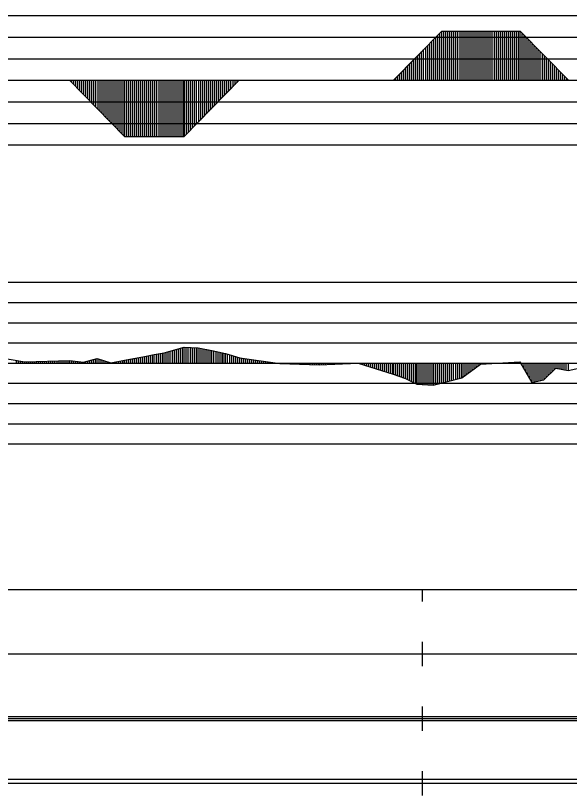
# Model space of a CAD drawing. Extents: x 2 to 10148, y 0 to 380.
# Drawn here: x 1647.9 to 1716.5, y 188.5 to 285 of the extents above; entities that cross this region are included whole.
import ezdxf

# ---------------------------------------------------------------- set-up
doc = ezdxf.new("R2010")
doc.units = 0
for name, color, linetype in [('POSUN_CARA', 7, 'Continuous'), ('POSUN_RASTR', 7, 'Continuous'), ('RYCHL_C', 7, 'Continuous'), ('RYCHL_RASTR', 7, 'Continuous'), ('ZRYCHL_CARA', 7, 'Continuous'), ('ZRYCHL_RASTR', 7, 'Continuous')]:
    doc.layers.add(name, color=color, linetype=linetype)

msp = doc.modelspace()

# ---------------------------------------------------------------- linework, layer by layer
at = {"layer": 'POSUN_CARA'}
for p, q in [((1665.073, 243.063), (1666.305, 243.27)), ((1665.823, 242), (1665.823, 243.189)), ((1666.073, 242), (1666.073, 243.231)), ((1666.305, 243.27), (1668.784, 243.966)), ((1666.305, 242), (1666.305, 243.27)), ((1666.555, 242), (1666.555, 243.34)), ((1666.805, 242), (1666.805, 243.41)), ((1667.055, 242), (1667.055, 243.48)), ((1667.305, 242), (1667.305, 243.551)), ((1667.555, 242), (1667.555, 243.621)), ((1667.805, 242), (1667.805, 243.691)), ((1668.055, 242), (1668.055, 243.761)), ((1668.305, 242), (1668.305, 243.832)), ((1668.555, 242), (1668.555, 243.902)), ((1668.784, 243.966), (1670.5, 243.873)), ((1668.784, 242), (1668.784, 243.966)), ((1669.034, 242), (1669.034, 243.953)), ((1669.284, 242), (1669.284, 243.939)), ((1669.534, 242), (1669.534, 243.925)), ((1669.784, 242), (1669.784, 243.912)), ((1670.034, 242), (1670.034, 243.898)), ((1670.284, 242), (1670.284, 243.885)), ((1670.5, 243.873), (1672.211, 243.536)), ((1670.5, 242), (1670.5, 243.873)), ((1670.75, 242), (1670.75, 243.824)), ((1671, 242), (1671, 243.774)), ((1671.25, 242), (1671.25, 243.725)), ((1671.5, 242), (1671.5, 243.676)), ((1671.75, 242), (1671.75, 243.627)), ((1672, 242), (1672, 243.577)), ((1672.211, 243.536), (1673.902, 243.165)), ((1672.211, 242), (1672.211, 243.536)), ((1672.461, 242), (1672.461, 243.481)), ((1672.711, 242), (1672.711, 243.426)), ((1672.961, 242), (1672.96, 243.371)), ((1673.211, 242), (1673.211, 243.316)), ((1673.461, 242), (1673.46, 243.262)), ((1673.602, 242), (1673.603, 243.23)), ((1644.275, 242.985), (1649.028, 242.135)), ((1648.025, 242), (1648.025, 242.314)), ((1648.275, 242), (1648.275, 242.27)), ((1648.525, 242), (1648.525, 242.225)), ((1649.028, 242.135), (1654.613, 242.319)), ((1651.528, 242), (1651.528, 242.217)), ((1651.778, 242), (1651.778, 242.225)), ((1652.028, 242), (1652.028, 242.234)), ((1652.278, 242), (1652.278, 242.242)), ((1652.528, 242), (1652.528, 242.25)), ((1652.778, 242), (1652.778, 242.258)), ((1653.028, 242), (1653.028, 242.267)), ((1653.278, 242), (1653.278, 242.275)), ((1653.528, 242), (1653.528, 242.283)), ((1653.778, 242), (1653.778, 242.291)), ((1654.028, 242), (1654.028, 242.3)), ((1654.278, 242), (1654.278, 242.308)), ((1654.528, 242), (1654.528, 242.316)), ((1654.613, 242.319), (1656.302, 242.125)), ((1654.613, 242), (1654.613, 242.319)), ((1654.863, 242), (1654.863, 242.29)), ((1655.113, 242), (1655.113, 242.261)), ((1655.363, 242), (1655.363, 242.233)), ((1656.302, 242.125), (1657.988, 242.586)), ((1656.802, 242), (1656.802, 242.262)), ((1657.052, 242), (1657.052, 242.33)), ((1657.302, 242), (1657.302, 242.399)), ((1657.552, 242), (1657.552, 242.467)), ((1657.802, 242), (1657.802, 242.535)), ((1657.988, 242.586), (1659.679, 242.043)), ((1657.988, 242), (1657.988, 242.586)), ((1658.238, 242), (1658.238, 242.506)), ((1658.488, 242), (1658.488, 242.426)), ((1658.738, 242), (1658.738, 242.345)), ((1658.988, 242), (1658.988, 242.265)), ((1659.679, 242.043), (1661.368, 242.355)), ((1660.679, 242), (1660.679, 242.228)), ((1660.929, 242), (1660.929, 242.274)), ((1661.179, 242), (1661.179, 242.32)), ((1661.368, 242.355), (1663.859, 242.795)), ((1661.368, 242), (1661.368, 242.355)), ((1661.618, 242), (1661.618, 242.399)), ((1661.868, 242), (1661.868, 242.443)), ((1662.118, 242), (1662.118, 242.487)), ((1662.368, 242), (1662.368, 242.531)), ((1662.618, 242), (1662.618, 242.576)), ((1662.868, 242), (1662.868, 242.62)), ((1663.118, 242), (1663.118, 242.664)), ((1663.368, 242), (1663.368, 242.708)), ((1663.618, 242), (1663.618, 242.752)), ((1663.859, 242.795), (1665.073, 243.063)), ((1663.859, 242), (1663.859, 242.795)), ((1664.109, 242), (1664.109, 242.85)), ((1664.359, 242), (1664.359, 242.905)), ((1664.609, 242), (1664.609, 242.96)), ((1664.859, 242), (1664.859, 243.015)), ((1665.073, 242), (1665.073, 243.063)), ((1665.323, 242), (1665.323, 243.105)), ((1665.573, 242), (1665.573, 243.147)), ((1673.852, 242), (1673.853, 243.175)), ((1673.902, 243.165), (1675.641, 242.645)), ((1673.902, 242), (1673.902, 243.165)), ((1674.152, 242), (1674.152, 243.09)), ((1674.402, 242), (1674.402, 243.015)), ((1674.652, 242), (1674.652, 242.94)), ((1674.902, 242), (1674.902, 242.866)), ((1675.152, 242), (1675.152, 242.791)), ((1675.402, 242), (1675.402, 242.716)), ((1675.641, 242.645), (1680.596, 241.931)), ((1675.641, 242), (1675.641, 242.645)), ((1675.891, 242), (1675.891, 242.609)), ((1676.141, 242), (1676.141, 242.573)), ((1676.391, 242), (1676.391, 242.537)), ((1676.641, 242), (1676.641, 242.501)), ((1676.891, 242), (1676.891, 242.465)), ((1677.141, 242), (1677.141, 242.429)), ((1677.391, 242), (1677.391, 242.393)), ((1677.641, 242), (1677.641, 242.357)), ((1677.891, 242), (1677.891, 242.321)), ((1678.141, 242), (1678.141, 242.285)), ((1678.391, 242), (1678.391, 242.249)), ((1648.775, 242), (1648.775, 242.18)), ((1649.025, 242), (1649.025, 242.135)), ((1649.028, 242), (1649.028, 242.135)), ((1649.278, 242), (1649.278, 242.143)), ((1649.528, 242), (1649.528, 242.151)), ((1649.778, 242), (1649.778, 242.159)), ((1650.028, 242), (1650.028, 242.168)), ((1650.278, 242), (1650.278, 242.176)), ((1650.528, 242), (1650.528, 242.184)), ((1650.778, 242), (1650.778, 242.192)), ((1651.028, 242), (1651.028, 242.201)), ((1651.278, 242), (1651.278, 242.209)), ((1655.613, 242), (1655.613, 242.204)), ((1655.863, 242), (1655.863, 242.175)), ((1656.113, 242), (1656.113, 242.147)), ((1656.302, 242), (1656.302, 242.125)), ((1656.552, 242), (1656.552, 242.193)), ((1659.238, 242), (1659.238, 242.185)), ((1659.488, 242), (1659.488, 242.105)), ((1659.679, 242), (1659.679, 242.043)), ((1659.929, 242), (1659.929, 242.089)), ((1660.179, 242), (1660.179, 242.135)), ((1660.429, 242), (1660.429, 242.181)), ((1678.641, 242), (1678.641, 242.213)), ((1678.891, 242), (1678.891, 242.177)), ((1679.141, 242), (1679.141, 242.141)), ((1679.391, 242), (1679.391, 242.105)), ((1679.641, 242), (1679.641, 242.069)), ((1679.891, 242), (1679.891, 242.033)), ((1680.141, 242), (1680.141, 241.997)), ((1680.391, 242), (1680.391, 241.961)), ((1680.596, 242), (1680.596, 241.931)), ((1680.596, 241.931), (1685.466, 241.788)), ((1680.846, 242), (1680.846, 241.924)), ((1681.096, 242), (1681.096, 241.917)), ((1681.346, 242), (1681.346, 241.909)), ((1681.596, 242), (1681.596, 241.902)), ((1681.846, 242), (1681.846, 241.894)), ((1682.096, 242), (1682.096, 241.887)), ((1682.346, 242), (1682.346, 241.88)), ((1682.596, 242), (1682.596, 241.872)), ((1682.846, 242), (1682.846, 241.865)), ((1683.096, 242), (1683.096, 241.858)), ((1683.346, 242), (1683.346, 241.85)), ((1683.596, 242), (1683.596, 241.843)), ((1683.846, 242), (1683.846, 241.835)), ((1684.096, 242), (1684.096, 241.828)), ((1684.346, 242), (1684.346, 241.821)), ((1684.596, 242), (1684.596, 241.813)), ((1684.846, 242), (1684.846, 241.806)), ((1685.096, 242), (1685.096, 241.799)), ((1685.346, 242), (1685.346, 241.791)), ((1685.466, 242), (1685.466, 241.788)), ((1685.466, 241.788), (1690.325, 241.988)), ((1685.716, 242), (1685.716, 241.798)), ((1685.966, 242), (1685.966, 241.808)), ((1686.216, 242), (1686.216, 241.819)), ((1686.466, 242), (1686.466, 241.829)), ((1686.716, 242), (1686.716, 241.839)), ((1686.966, 242), (1686.966, 241.849)), ((1687.216, 242), (1687.216, 241.86)), ((1687.466, 242), (1687.466, 241.87)), ((1687.716, 242), (1687.716, 241.88)), ((1687.966, 242), (1687.966, 241.891)), ((1688.216, 242), (1688.216, 241.901)), ((1688.466, 242), (1688.466, 241.911)), ((1688.716, 242), (1688.716, 241.922)), ((1688.966, 242), (1688.966, 241.932)), ((1689.216, 242), (1689.216, 241.942)), ((1689.466, 242), (1689.466, 241.953)), ((1689.716, 242), (1689.716, 241.963)), ((1689.966, 242), (1689.966, 241.973)), ((1690.216, 242), (1690.216, 241.984)), ((1690.325, 242), (1690.325, 241.988)), ((1690.325, 241.988), (1694.626, 240.615)), ((1690.575, 242), (1690.575, 241.908)), ((1690.825, 242), (1690.825, 241.828)), ((1691.075, 242), (1691.075, 241.749)), ((1691.325, 242), (1691.325, 241.669)), ((1691.575, 242), (1691.575, 241.589)), ((1691.825, 242), (1691.825, 241.509)), ((1692.075, 242), (1692.075, 241.429)), ((1692.325, 242), (1692.325, 241.349)), ((1692.575, 242), (1692.575, 241.27)), ((1692.825, 242), (1692.825, 241.19)), ((1693.075, 242), (1693.075, 241.11)), ((1693.325, 242), (1693.325, 241.03)), ((1693.575, 242), (1693.575, 240.95)), ((1693.825, 242), (1693.825, 240.87)), ((1694.075, 242), (1694.075, 240.791)), ((1694.325, 242), (1694.325, 240.711)), ((1694.575, 242), (1694.575, 240.631)), ((1694.626, 242), (1694.626, 240.615)), ((1694.876, 242), (1694.876, 240.528)), ((1695.126, 242), (1695.126, 240.442)), ((1695.376, 242), (1695.376, 240.356)), ((1695.626, 242), (1695.626, 240.27)), ((1695.876, 242), (1695.876, 240.183)), ((1696.126, 242), (1696.126, 240.097)), ((1696.151, 242), (1696.151, 240.089)), ((1696.401, 242), (1696.401, 239.967)), ((1696.651, 242), (1696.651, 239.846)), ((1696.901, 242), (1696.901, 239.725)), ((1697.151, 242), (1697.151, 239.604)), ((1697.401, 242), (1697.401, 239.482)), ((1697.564, 242), (1697.564, 239.403)), ((1697.814, 242), (1697.814, 239.386)), ((1698.064, 242), (1698.064, 239.369)), ((1698.314, 242), (1698.314, 239.351)), ((1698.564, 242), (1698.564, 239.334)), ((1698.814, 242), (1698.814, 239.316)), ((1699.064, 242), (1699.064, 239.299)), ((1699.314, 242), (1699.314, 239.282)), ((1699.564, 242), (1699.564, 239.264)), ((1699.59, 242), (1699.59, 239.263)), ((1699.84, 242), (1699.84, 239.327)), ((1700.09, 242), (1700.09, 239.391)), ((1700.34, 242), (1700.34, 239.456)), ((1700.59, 242), (1700.59, 239.52)), ((1700.84, 242), (1700.84, 239.584)), ((1701.09, 242), (1701.09, 239.649)), ((1701.34, 242), (1701.34, 239.713)), ((1701.59, 242), (1701.59, 239.778)), ((1701.84, 242), (1701.84, 239.842)), ((1702.09, 242), (1702.09, 239.906)), ((1702.34, 242), (1702.34, 239.971)), ((1702.59, 242), (1702.59, 240.035)), ((1702.84, 242), (1702.84, 240.099)), ((1703.09, 242), (1703.09, 240.164)), ((1703.125, 242), (1703.125, 240.173)), ((1703.125, 240.173), (1705.446, 241.852)), ((1703.375, 242), (1703.375, 240.354)), ((1703.625, 242), (1703.625, 240.534)), ((1703.875, 242), (1703.875, 240.715)), ((1704.125, 242), (1704.125, 240.896)), ((1704.375, 242), (1704.375, 241.077)), ((1704.625, 242), (1704.625, 241.258)), ((1704.875, 242), (1704.875, 241.439)), ((1705.125, 242), (1705.125, 241.62)), ((1705.375, 242), (1705.375, 241.801)), ((1705.446, 241.852), (1710.306, 242.145)), ((1705.446, 242), (1705.446, 241.852)), ((1705.696, 242), (1705.696, 241.867)), ((1705.946, 242), (1705.946, 241.882)), ((1706.196, 242), (1706.196, 241.897)), ((1706.446, 242), (1706.446, 241.912)), ((1706.696, 242), (1706.696, 241.927)), ((1706.946, 242), (1706.946, 241.942)), ((1707.196, 242), (1707.196, 241.957)), ((1707.446, 242), (1707.446, 241.972)), ((1707.696, 242), (1707.696, 241.987)), ((1707.946, 242), (1707.946, 242.003)), ((1708.196, 242), (1708.196, 242.018)), ((1708.446, 242), (1708.446, 242.033)), ((1708.696, 242), (1708.696, 242.048)), ((1708.946, 242), (1708.946, 242.063)), ((1709.196, 242), (1709.196, 242.078)), ((1709.446, 242), (1709.446, 242.093)), ((1709.696, 242), (1709.696, 242.108)), ((1709.946, 242), (1709.946, 242.123)), ((1710.196, 242), (1710.196, 242.138)), ((1710.306, 242.145), (1711.796, 239.607)), ((1710.306, 242), (1710.306, 242.145)), ((1710.556, 242), (1710.556, 241.719)), ((1710.806, 242), (1710.806, 241.293)), ((1711.056, 242), (1711.056, 240.867)), ((1711.306, 242), (1711.306, 240.441)), ((1711.556, 242), (1711.556, 240.015)), ((1711.796, 242), (1711.796, 239.607)), ((1712.046, 242), (1712.046, 239.661)), ((1712.296, 242), (1712.296, 239.715)), ((1712.546, 242), (1712.546, 239.768)), ((1712.796, 242), (1712.796, 239.822)), ((1713.046, 242), (1713.046, 239.876)), ((1713.279, 242), (1713.279, 239.926)), ((1713.279, 239.926), (1714.782, 241.385)), ((1713.529, 242), (1713.529, 240.168)), ((1713.779, 242), (1713.779, 240.411)), ((1714.029, 242), (1714.029, 240.654)), ((1714.279, 242), (1714.279, 240.897)), ((1714.529, 242), (1714.529, 241.139)), ((1714.779, 242), (1714.779, 241.382)), ((1714.782, 242), (1714.782, 241.385)), ((1714.782, 241.385), (1716.312, 241.08)), ((1715.032, 242), (1715.033, 241.335)), ((1715.282, 242), (1715.283, 241.285)), ((1715.532, 242), (1715.533, 241.235)), ((1715.782, 242), (1715.782, 241.185)), ((1716.032, 242), (1716.031, 241.136)), ((1716.312, 242), (1716.312, 241.08)), ((1716.312, 241.08), (1719.496, 241.806)), ((1694.626, 240.615), (1696.151, 240.089)), ((1696.151, 240.089), (1697.564, 239.403)), ((1697.564, 239.403), (1699.59, 239.263)), ((1699.59, 239.263), (1703.125, 240.173)), ((1711.796, 239.607), (1713.279, 239.926))]:
    msp.add_line(p, q, dxfattribs=at)
at = {"layer": 'POSUN_RASTR'}
for p, q in [((1582, 252), (1778, 252)), ((1582, 249.5), (1778, 249.5)), ((1582, 247), (1778, 247)), ((1582, 244.5), (1778, 244.5)), ((1245.39, 242), (1850.829, 242)), ((1582, 239.5), (1778, 239.5)), ((1582, 237), (1778, 237)), ((1582, 234.5), (1778, 234.5)), ((1582, 232), (1778, 232))]:
    msp.add_line(p, q, dxfattribs=at)
at = {"layer": 'RYCHL_C'}
msp.add_line((1511.646, 190.5), (1851.98, 190.5), dxfattribs=at)
at = {"layer": 'RYCHL_RASTR'}
for p, q in [((1245.39, 214), (1854.715, 214)), ((1698.283, 212.5), (1698.283, 214)), ((1698.283, 204.5), (1698.283, 207.5)), ((1245.39, 206), (1854.514, 206)), ((1698.283, 196.5), (1698.283, 199.5)), ((1245.39, 198.25), (1854.281, 198.25)), ((1245.39, 198), (1854.244, 198)), ((1245.39, 197.75), (1854.219, 197.75)), ((1698.283, 188.5), (1698.283, 191.5)), ((1245.39, 190), (1854.257, 190))]:
    msp.add_line(p, q, dxfattribs=at)
at = {"layer": 'ZRYCHL_CARA'}
for p, q in [((1694.667, 277), (1700.667, 283.066)), ((1700.417, 277), (1700.417, 282.813)), ((1700.667, 277), (1700.667, 283.066)), ((1700.667, 283.066), (1710.358, 283.066)), ((1700.917, 277), (1700.917, 283.066)), ((1701.167, 277), (1701.167, 283.066)), ((1701.417, 277), (1701.417, 283.066)), ((1701.667, 277), (1701.667, 283.066)), ((1701.917, 277), (1701.917, 283.066)), ((1702.167, 277), (1702.167, 283.066)), ((1702.417, 277), (1702.417, 283.066)), ((1702.667, 277), (1702.667, 283.066)), ((1702.917, 277), (1702.917, 283.066)), ((1703.167, 277), (1703.167, 283.066)), ((1703.417, 277), (1703.417, 283.066)), ((1703.667, 277), (1703.667, 283.066)), ((1703.917, 277), (1703.917, 283.066)), ((1704.167, 277), (1704.167, 283.066)), ((1704.417, 277), (1704.417, 283.066)), ((1704.667, 277), (1704.667, 283.066)), ((1704.917, 277), (1704.917, 283.066)), ((1705.167, 277), (1705.167, 283.066)), ((1705.417, 277), (1705.417, 283.066)), ((1705.667, 277), (1705.667, 283.066)), ((1705.917, 277), (1705.917, 283.066)), ((1706.167, 277), (1706.167, 283.066)), ((1706.417, 277), (1706.417, 283.066)), ((1706.667, 277), (1706.667, 283.066)), ((1706.917, 277), (1706.917, 283.066)), ((1707.167, 277), (1707.167, 283.066)), ((1707.417, 277), (1707.417, 283.066)), ((1707.667, 277), (1707.667, 283.066)), ((1707.917, 277), (1707.917, 283.066)), ((1708.167, 277), (1708.167, 283.066)), ((1708.417, 277), (1708.417, 283.066)), ((1708.667, 277), (1708.667, 283.066)), ((1708.917, 277), (1708.917, 283.066)), ((1709.167, 277), (1709.167, 283.066)), ((1709.417, 277), (1709.417, 283.066)), ((1709.667, 277), (1709.667, 283.066)), ((1709.917, 277), (1709.917, 283.066)), ((1710.167, 277), (1710.167, 283.066)), ((1710.358, 277), (1710.358, 283.066)), ((1710.358, 283.066), (1716.358, 277)), ((1710.608, 277), (1710.608, 282.813)), ((1699.417, 277), (1699.417, 281.802)), ((1699.667, 277), (1699.667, 282.055)), ((1699.917, 277), (1699.917, 282.308)), ((1700.167, 277), (1700.167, 282.56)), ((1710.858, 277), (1710.858, 282.56)), ((1711.108, 277), (1711.108, 282.308)), ((1711.358, 277), (1711.358, 282.055)), ((1711.608, 277), (1711.608, 281.802)), ((1698.667, 277), (1698.667, 281.044)), ((1698.917, 277), (1698.917, 281.297)), ((1699.167, 277), (1699.167, 281.549)), ((1711.858, 277), (1711.858, 281.549)), ((1712.108, 277), (1712.108, 281.297)), ((1712.358, 277), (1712.358, 281.044)), ((1697.667, 277), (1697.667, 280.033)), ((1697.917, 277), (1697.917, 280.286)), ((1698.167, 277), (1698.167, 280.538)), ((1698.417, 277), (1698.417, 280.791)), ((1712.608, 277), (1712.608, 280.791)), ((1712.858, 277), (1712.858, 280.538)), ((1713.108, 277), (1713.108, 280.286)), ((1713.358, 277), (1713.358, 280.033)), ((1696.667, 277), (1696.667, 279.022)), ((1696.917, 277), (1696.917, 279.275)), ((1697.167, 277), (1697.167, 279.527)), ((1697.417, 277), (1697.417, 279.78)), ((1713.608, 277), (1713.608, 279.78)), ((1713.858, 277), (1713.858, 279.527)), ((1714.108, 277), (1714.108, 279.275)), ((1714.358, 277), (1714.358, 279.022)), ((1695.667, 277), (1695.667, 278.011)), ((1695.917, 277), (1695.917, 278.264)), ((1696.167, 277), (1696.167, 278.516)), ((1696.417, 277), (1696.417, 278.769)), ((1714.608, 277), (1714.608, 278.769)), ((1714.858, 277), (1714.858, 278.516)), ((1715.108, 277), (1715.108, 278.264)), ((1715.358, 277), (1715.358, 278.011)), ((1245.39, 277), (1850.829, 277)), ((1654.562, 277), (1661.362, 270.023)), ((1654.812, 277), (1654.812, 276.743)), ((1655.062, 277), (1655.062, 276.487)), ((1655.312, 277), (1655.312, 276.23)), ((1655.562, 277), (1655.562, 275.974)), ((1655.812, 277), (1655.812, 275.717)), ((1656.062, 277), (1656.062, 275.461)), ((1656.312, 277), (1656.312, 275.204)), ((1656.562, 277), (1656.562, 274.948)), ((1656.812, 277), (1656.812, 274.691)), ((1657.062, 277), (1657.062, 274.435)), ((1657.312, 277), (1657.312, 274.178)), ((1657.562, 277), (1657.562, 273.922)), ((1657.812, 277), (1657.812, 273.665)), ((1658.062, 277), (1658.062, 273.409)), ((1658.312, 277), (1658.312, 273.152)), ((1658.562, 277), (1658.562, 272.896)), ((1658.812, 277), (1658.812, 272.639)), ((1659.062, 277), (1659.062, 272.383)), ((1659.312, 277), (1659.312, 272.126)), ((1659.562, 277), (1659.562, 271.87)), ((1659.812, 277), (1659.812, 271.613)), ((1660.062, 277), (1660.062, 271.357)), ((1660.312, 277), (1660.312, 271.1)), ((1660.562, 277), (1660.562, 270.843)), ((1660.812, 277), (1660.812, 270.587)), ((1661.062, 277), (1661.062, 270.33)), ((1661.312, 277), (1661.312, 270.074)), ((1661.362, 277), (1661.362, 270.023)), ((1661.612, 277), (1661.612, 270.023)), ((1661.862, 277), (1661.862, 270.023)), ((1662.112, 277), (1662.112, 270.023)), ((1662.362, 277), (1662.362, 270.023)), ((1662.612, 277), (1662.612, 270.023)), ((1662.862, 277), (1662.862, 270.023)), ((1663.112, 277), (1663.112, 270.023)), ((1663.362, 277), (1663.362, 270.023)), ((1663.612, 277), (1663.612, 270.023)), ((1663.862, 277), (1663.862, 270.023)), ((1664.112, 277), (1664.112, 270.023)), ((1664.362, 277), (1664.362, 270.023)), ((1664.612, 277), (1664.612, 270.023)), ((1664.862, 277), (1664.862, 270.023)), ((1665.112, 277), (1665.112, 270.023)), ((1665.362, 277), (1665.362, 270.023)), ((1665.612, 277), (1665.612, 270.023)), ((1665.862, 277), (1665.862, 270.023)), ((1666.112, 277), (1666.112, 270.023)), ((1666.362, 277), (1666.362, 270.023)), ((1666.612, 277), (1666.612, 270.023)), ((1666.862, 277), (1666.862, 270.023)), ((1667.112, 277), (1667.112, 270.023)), ((1667.362, 277), (1667.362, 270.023)), ((1667.612, 277), (1667.612, 270.023)), ((1667.862, 277), (1667.862, 270.023)), ((1668.112, 277), (1668.112, 270.023)), ((1668.362, 277), (1668.362, 270.023)), ((1668.612, 277), (1668.612, 270.023)), ((1668.774, 277), (1668.774, 270.023)), ((1668.774, 270.023), (1675.574, 277)), ((1669.024, 277), (1669.024, 270.279)), ((1669.274, 277), (1669.274, 270.536)), ((1669.524, 277), (1669.524, 270.792)), ((1669.774, 277), (1669.774, 271.049)), ((1670.024, 277), (1670.024, 271.305)), ((1670.274, 277), (1670.274, 271.562)), ((1670.524, 277), (1670.524, 271.818)), ((1670.774, 277), (1670.774, 272.075)), ((1671.024, 277), (1671.024, 272.331)), ((1671.274, 277), (1671.274, 272.588)), ((1671.524, 277), (1671.524, 272.844)), ((1671.774, 277), (1671.774, 273.101)), ((1672.024, 277), (1672.024, 273.357)), ((1672.274, 277), (1672.274, 273.614)), ((1672.524, 277), (1672.524, 273.87)), ((1672.774, 277), (1672.774, 274.127)), ((1673.024, 277), (1673.024, 274.383)), ((1673.274, 277), (1673.274, 274.64)), ((1673.524, 277), (1673.524, 274.897)), ((1673.774, 277), (1673.774, 275.153)), ((1674.024, 277), (1674.024, 275.41)), ((1674.274, 277), (1674.274, 275.666)), ((1674.524, 277), (1674.524, 275.923)), ((1674.774, 277), (1674.774, 276.179)), ((1675.024, 277), (1675.024, 276.436)), ((1675.274, 277), (1675.274, 276.692)), ((1675.524, 277), (1675.524, 276.949)), ((1694.917, 277), (1694.917, 277.253)), ((1695.167, 277), (1695.167, 277.505)), ((1695.417, 277), (1695.417, 277.758)), ((1715.608, 277), (1715.608, 277.758)), ((1715.858, 277), (1715.858, 277.505)), ((1716.108, 277), (1716.108, 277.253)), ((1661.362, 270.023), (1668.774, 270.023))]:
    msp.add_line(p, q, dxfattribs=at)
at = {"layer": 'ZRYCHL_RASTR'}
for p, q in [((1582, 285), (1778, 285)), ((1582, 282.333), (1778, 282.333)), ((1582, 279.667), (1778, 279.667)), ((1582, 274.333), (1778, 274.333)), ((1582, 271.667), (1778, 271.667)), ((1582, 269), (1778, 269))]:
    msp.add_line(p, q, dxfattribs=at)

doc.saveas('drawing.dxf')
